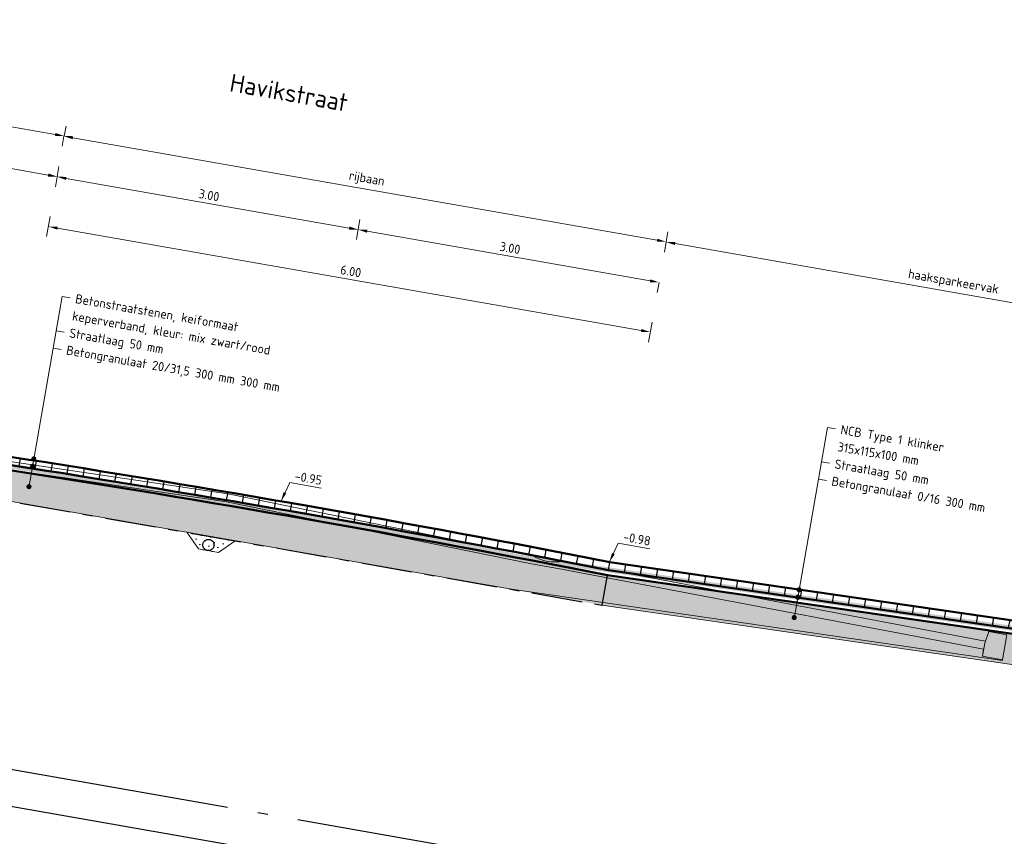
# Model space of a CAD drawing. Header units: metres. Extents: x 2514 to 227642, y 1683 to 852646.
# Tile 430 of 462: x 114392 to 114402, y 426089 to 426097. Entities that reach past the tile are written whole.
import ezdxf
from ezdxf.enums import TextEntityAlignment as Align

# ---------------------------------------------------------------- set-up
doc = ezdxf.new("R2010")
doc.units = ezdxf.units.M
for name, pattern in [('AL-NAP_LIJN', [15.25, 12, -1.5, 0.25, -1.5]), ('DASHDOT', [7.5, 5, -1.25, 0, -1.25]), ('RI-DRAINAGE', [19.2, 6, -1.8, 1.8, -1.8, 2.4, -1.8, 1.8, -1.8]), ('VH-TROTTOIRBAND_180-200', [20, 10, -2, 2, -2, 2, -2])]:
    doc.linetypes.add(name, pattern=pattern)
doc.layers.get('Defpoints').update_dxf_attribs({"color": 244, "lineweight": 35})
for name, color, linetype, lineweight in [('B-WE-GW-GROND_ZAND_DRAINEERZAND-AD-50', 7, 'Continuous', 18), ('B-WE-OG-BEBOUWING_STRAATNAAM-T35', 2, 'Continuous', 35), ('B-WE-RI-DRAINAGE-GD', 90, 'RI-DRAINAGE', 25), ('B-WE-VH-KANTOPSLUITING_TROTTOIRBAND_180 200-G', 210, 'VH-TROTTOIRBAND_180-200', 18), ('B-WE-VH-VERHARDING_BETONSTRAATSTEEN-GD', 252, 'Continuous', 25), ('B-WE-VH-VERHARDING_GEOTEXTIEL-GD', 252, 'Continuous', 25), ('N-WE-GW-GROND_GRIND-AD-50', 7, 'Continuous', 18), ('N-WE-GW-GROND_ZAND-AD-50', 7, 'Continuous', 18), ('N-WE-GW-GROND_ZAND_ONTGRAVEN-GD', 251, 'Continuous', 18), ('N-WE-VH-ELEMENTENVERHARDING-AD', 8, 'Continuous', 25), ('N-WE-VH-M', 7, 'Continuous', 18), ('N-WE-VH-NAP-T18', 1, 'Continuous', 18), ('N-WE-VH-T18', 10, 'Continuous', 18), ('N-WE-VH-VERHARDING_BETONSTRAATSTEEN-GD', 252, 'Continuous', 50), ('N-WE-VH-VERHARDING_FUNDERING-GD', 7, 'Continuous', 50), ('N-WE-VH-VERHARDING_FUNDERING-O', 7, 'Continuous', 18), ('X-XX-AL-NAP-GD', 7, 'AL-NAP_LIJN', 25), ('X-XX-AL-PROFIELBALK-G', 7, 'Continuous', 25)]:
    doc.layers.add(name, color=color, linetype=linetype, lineweight=lineweight)
doc.styles.add('NLCS-ISO-M50-T18', font='NLCS-ISO.ttf', dxfattribs={"height": 0.09})
doc.styles.add('NLCS-ISO-M50-T18_CURSIEF', font='NLCS-ISO.ttf', dxfattribs={"oblique": 15, "height": 0.09})
doc.styles.add('NLCS-ISO-M50-T35', font='NLCS-ISO.ttf', dxfattribs={"height": 0.175})
doc.dimstyles.new('NLCS-M50-T18-PIJL_L2_H1', dxfattribs={"dimscale": 0.05, "dimtxt": 2.5, "dimasz": 1.8, "dimexe": 2, "dimexo": 2, "dimgap": 0.7, "dimtad": 1, "dimzin": 0, "dimdsep": 46, "dimtxsty": 'NLCS-ISO-M50-T18', "dimcen": 0, "dimdle": 2, "dimclrd": 256, "dimclre": 256, "dimclrt": 1, "dimadec": 1, "dimazin": 0, "dimtfac": 1, "dimtdec": 3, "dimtofl": 0, "dimtmove": 0, "dimatfit": 3, "dimfxl": 2, "dimfxlon": 1, "dimtfillclr": 256, "dimtolj": 1, "dimtzin": 0, "dimlwd": -1, "dimlwe": -1, "dimarcsym": 0})
doc.dimstyles.new('NLCS-M50-T18_CURSIEF-PIJL_A_L2_H1', dxfattribs={"dimscale": 0.05, "dimtxt": 2.5, "dimasz": 1.8, "dimexe": 2, "dimexo": 2, "dimgap": 0.7, "dimtad": 1, "dimzin": 0, "dimdsep": 46, "dimtxsty": 'NLCS-ISO-M50-T18_CURSIEF', "dimcen": 2.5, "dimdle": 2, "dimclrd": 256, "dimclre": 256, "dimclrt": 10, "dimadec": 1, "dimazin": 0, "dimtfac": 1, "dimtdec": 3, "dimtofl": 0, "dimtmove": 0, "dimatfit": 3, "dimfxl": 2, "dimtfillclr": 256, "dimtolj": 1, "dimtzin": 0, "dimlwd": -1, "dimlwe": -1, "dimarcsym": 0})
pattern_1 = [(350.050047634, (31.518692, -5.529212), (0.0361795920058, 0.0253803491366), [0, -0.0625])]
pattern_2 = [(80.050047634, (32.40513, -5.6853), (-0.1563622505, 0.02743007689), [])]
pattern_3 = [(350.013562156, (0, 0), (0.23165277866, 0.16228675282), [0.025, -0.175]), (80.013562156, (0, 0), (-0.16228675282, 0.23165277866), [0.025, -0.175]), (125.013562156, (0.02462, -0.00434), (-0.196969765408, 0.03468301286), [0.03535534, -0.24748738]), (350.013562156, (0.04413, 0.10646), (0.23165277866, 0.16228675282), [0.025, -0.175]), (35.013562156, (0.05427, 0.09198), (0.03468301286, 0.196969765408), [0.01767766, -0.26516504]), (125.013562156, (0.05427, 0.09198), (-0.196969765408, 0.03468301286), [0.01767766, -0.26516504]), (350.013562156, (0.12666, 0.1427), (0.23165277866, 0.16228675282), [0.03535534, -0.16464466]), (35.013562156, (0.12666, 0.1427), (0.03468301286, 0.196969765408), [0.025, -0.25784272]), (125.013562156, (0.16148, 0.13657), (-0.196969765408, 0.03468301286), [0.025, -0.25784272]), (80.013562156, (0.14409, 0.0254), (-0.16228675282, 0.23165277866), [0.025, -0.175]), (35.013562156, (0.14409, 0.0254), (0.03468301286, 0.196969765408), [0.01767766, -0.26516504]), (125.013562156, (0.15857, 0.03554), (-0.196969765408, 0.03468301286), [0.01767766, -0.26516504]), (350.013562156, (0.0333, 0.0449), (0.23165277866, 0.16228675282), [0.0125, -0.1675]), (350.013562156, (0.1897, 0.06814), (0.23165277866, 0.16228675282), [0.0125, -0.1675]), (80.013562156, (0.13247, 0.1036), (-0.16228675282, 0.23165277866), [0.0125, -0.1675]), (125.013562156, (0.13758, -0.01153), (-0.196969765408, 0.03468301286), [0.01767766, -0.26516504]), (125.013562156, (0.07525, 0.13906), (-0.196969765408, 0.03468301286), [0.01767766, -0.26516504]), (35.013562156, (0.10371, 0.04837), (0.03468301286, 0.196969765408), [0.01767766, -0.26516504]), (80.013562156, (0.07204, 0.0127), (-0.16228675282, 0.23165277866), [0.003125, -0.196875]), (80.013562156, (0.0959, 0.09417), (-0.16228675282, 0.23165277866), [0.003125, -0.196875]), (80.013562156, (0.1942, 0.11177), (-0.16228675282, 0.23165277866), [0.003125, -0.196875]), (80.013562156, (0.17885, 0.00658), (-0.16228675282, 0.23165277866), [0.003125, -0.196875])]

# ---------------------------------------------------------------- blocks, each defined once
blk = doc.blocks.new('_Dot')
at = {"color": 0, "linetype": 'ByBlock', "lineweight": -2}
blk.add_line((-0.5, 0), (-1, 0), dxfattribs=at)
at = {"color": 0, "linetype": 'ByBlock', "const_width": 0.5}
blk.add_lwpolyline([(-0.25, 0, 1), (0.25, 0, 1)], format="xyb", close=True, dxfattribs=at)
blk = doc.blocks.new('*D1041')
at = {"layer": 'Defpoints', "color": 0, "transparency": 16777216}
for p in [(114388.1825, 426095.8831), (114392.6151, 426095.1055), (114392.6151, 426095.1055)]:
    blk.add_point(p, dxfattribs=at)
at = {"layer": 'N-WE-VH-M', "transparency": 16777216}
for p, q in [((114388.1825, 426095.8831), (114388.1998, 426095.9815)), ((114388.2712, 426095.8675), (114392.5265, 426095.121)), ((114392.6151, 426095.1055), (114392.6324, 426095.204))]:
    blk.add_line(p, q, dxfattribs=at)
for points in [[(114388.2738, 426095.8823), (114388.2686, 426095.8527), (114388.1825, 426095.8831)], [(114392.529, 426095.1358), (114392.5239, 426095.1062), (114392.6151, 426095.1055)]]:
    blk.add_solid(points, dxfattribs=at)
at = {"layer": 'N-WE-VH-M', "color": 1, "transparency": 16777216, "insert": (114390.4126, 426095.5731), "char_height": 0.09, "attachment_point": 5, "rotation": 350.05005, "style": 'NLCS-ISO-M50-T18'}
blk.add_mtext('\\A1;4.50', dxfattribs=at)
blk = doc.blocks.new('*D1042')
at = {"layer": 'Defpoints', "color": 0, "transparency": 16777216}
for p in [(114392.615, 426095.1049), (114395.5701, 426094.5854), (114395.5701, 426094.5854)]:
    blk.add_point(p, dxfattribs=at)
at = {"layer": 'N-WE-VH-M', "transparency": 16777216}
for p, q in [((114392.6148, 426095.1039), (114392.5975, 426095.0054)), ((114392.7035, 426095.0883), (114395.4815, 426094.601)), ((114395.5701, 426094.5854), (114395.5874, 426094.6839))]:
    blk.add_line(p, q, dxfattribs=at)
for points in [[(114392.7061, 426095.1031), (114392.7009, 426095.0735), (114392.6148, 426095.1039)], [(114395.4841, 426094.6158), (114395.4789, 426094.5862), (114395.5701, 426094.5854)]]:
    blk.add_solid(points, dxfattribs=at)
at = {"layer": 'N-WE-VH-M', "color": 1, "transparency": 16777216, "insert": (114394.1063, 426094.9234), "char_height": 0.09, "attachment_point": 5, "rotation": 350.05005, "style": 'NLCS-ISO-M50-T18'}
blk.add_mtext('\\A1;3.00', dxfattribs=at)
blk = doc.blocks.new('*D1043')
at = {"layer": 'Defpoints', "color": 0, "transparency": 16777216}
for p in [(114395.5916, 426094.708), (114398.5246, 426094.0671), (114398.5248, 426094.0682)]:
    blk.add_point(p, dxfattribs=at)
at = {"layer": 'N-WE-VH-M', "transparency": 16777216}
for p, q in [((114395.5744, 426094.6095), (114395.5529, 426094.4869)), ((114395.6588, 426094.5699), (114398.4359, 426094.0827)), ((114398.5246, 426094.0671), (114398.5073, 426093.9686))]:
    blk.add_line(p, q, dxfattribs=at)
for points in [[(114395.6614, 426094.5847), (114395.6562, 426094.5551), (114395.5701, 426094.5854)], [(114398.4385, 426094.0975), (114398.4333, 426094.0679), (114398.5246, 426094.0671)]]:
    blk.add_solid(points, dxfattribs=at)
at = {"layer": 'N-WE-VH-M', "color": 1, "transparency": 16777216, "insert": (114397.0612, 426094.4051), "char_height": 0.09, "attachment_point": 5, "rotation": 350.05005, "style": 'NLCS-ISO-M50-T18'}
blk.add_mtext('\\A1;3.00', dxfattribs=at)
blk = doc.blocks.new('*D1050')
at = {"layer": 'Defpoints', "color": 0, "transparency": 16777216}
for p in [(114392.4466, 426094.1464), (114398.4387, 426093.5793), (114398.3564, 426093.1097)]:
    blk.add_point(p, dxfattribs=at)
at = {"layer": 'N-WE-VH-M', "transparency": 16777216}
for p, q in [((114392.5117, 426094.5175), (114392.5463, 426094.7145)), ((114392.6176, 426094.6004), (114398.3501, 426093.5948)), ((114398.4215, 426093.4808), (114398.456, 426093.6777))]:
    blk.add_line(p, q, dxfattribs=at)
for points in [[(114392.6202, 426094.6152), (114392.615, 426094.5857), (114392.529, 426094.616)], [(114398.3527, 426093.6096), (114398.3475, 426093.58), (114398.4387, 426093.5793)]]:
    blk.add_solid(points, dxfattribs=at)
at = {"layer": 'N-WE-VH-M', "color": 1, "transparency": 16777216, "insert": (114395.4977, 426094.1764), "char_height": 0.09, "attachment_point": 5, "rotation": 350.05005, "style": 'NLCS-ISO-M50-T18'}
blk.add_mtext('\\A1;6.00', dxfattribs=at)
blk = doc.blocks.new('*D909')
at = {"layer": 'Defpoints', "color": 0, "transparency": 16777216}
for p in [(114392.6802, 426095.5037), (114398.5947, 426094.4656), (114398.5947, 426094.4656)]:
    blk.add_point(p, dxfattribs=at)
at = {"layer": 'N-WE-VH-M', "transparency": 16777216}
for p, q in [((114392.6801, 426095.5032), (114392.6628, 426095.4047)), ((114392.7687, 426095.4876), (114398.506, 426094.4811)), ((114398.5947, 426094.4656), (114398.6119, 426094.5641))]:
    blk.add_line(p, q, dxfattribs=at)
for points in [[(114392.7713, 426095.5024), (114392.7661, 426095.4728), (114392.6801, 426095.5032)], [(114398.5086, 426094.4959), (114398.5034, 426094.4664), (114398.5947, 426094.4656)]]:
    blk.add_solid(points, dxfattribs=at)
at = {"layer": 'N-WE-VH-M', "color": 1, "transparency": 16777216, "insert": (114395.6535, 426095.0765), "char_height": 0.09, "attachment_point": 5, "rotation": 350.05005, "style": 'NLCS-ISO-M50-T18'}
blk.add_mtext('\\A1;rijbaan', dxfattribs=at)
blk = doc.blocks.new('*D920')
at = {"layer": 'Defpoints', "color": 0, "transparency": 16777216}
for p in [(114388.1825, 426095.8831), (114392.685, 426095.502), (114392.6853, 426095.5037)]:
    blk.add_point(p, dxfattribs=at)
at = {"layer": 'N-WE-VH-M', "transparency": 16777216}
for p, q in [((114388.2351, 426096.1828), (114388.2697, 426096.3798)), ((114388.3411, 426096.2658), (114392.5966, 426095.5192)), ((114392.6853, 426095.5037), (114392.7026, 426095.6022))]:
    blk.add_line(p, q, dxfattribs=at)
for points in [[(114388.3436, 426096.2806), (114388.3385, 426096.251), (114388.2524, 426096.2813)], [(114392.5992, 426095.534), (114392.594, 426095.5045), (114392.6853, 426095.5037)]]:
    blk.add_solid(points, dxfattribs=at)
at = {"layer": 'N-WE-VH-M', "color": 1, "transparency": 16777216, "insert": (114390.4848, 426095.9847), "char_height": 0.09, "attachment_point": 5, "rotation": 350.05005, "style": 'NLCS-ISO-M50-T18'}
blk.add_mtext('\\A1;haaksparkeervak', dxfattribs=at)
blk = doc.blocks.new('*D923')
at = {"layer": 'Defpoints', "color": 0, "transparency": 16777216}
for p in [(114398.5947, 426094.4656), (114403.5189, 426093.5999), (114403.5192, 426093.6017)]:
    blk.add_point(p, dxfattribs=at)
at = {"layer": 'N-WE-VH-M', "transparency": 16777216}
for p, q in [((114398.5944, 426094.4638), (114398.5771, 426094.3653)), ((114398.683, 426094.4482), (114403.4303, 426093.6155)), ((114403.5189, 426093.5999), (114403.5016, 426093.5014))]:
    blk.add_line(p, q, dxfattribs=at)
for points in [[(114398.6856, 426094.463), (114398.6804, 426094.4335), (114398.5944, 426094.4638)], [(114403.4328, 426093.6302), (114403.4277, 426093.6007), (114403.5189, 426093.5999)]]:
    blk.add_solid(points, dxfattribs=at)
at = {"layer": 'N-WE-VH-M', "color": 1, "transparency": 16777216, "insert": (114401.4136, 426094.0642), "char_height": 0.09, "attachment_point": 5, "rotation": 350.05005, "style": 'NLCS-ISO-M50-T18'}
blk.add_mtext('\\A1;haaksparkeervak', dxfattribs=at)

msp = doc.modelspace()

# ---------------------------------------------------------------- hatches: boundary and pattern name
at = {"layer": 'B-WE-GW-GROND_ZAND_DRAINEERZAND-AD-50', "ltscale": 0.2}
h = msp.add_hatch(dxfattribs=at)
h.set_pattern_fill('AGW-GROND_ZAND_DRAINZAND-SO', color=256, scale=0.05, pattern_type=2)
h.set_pattern_definition([(35.05005, (114490.500244, 426203.62542), (-0.036467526, 0.05198432), [0, -0.0635])])
h.paths.add_polyline_path([(114393.8881, 426091.6147), (114394.3637, 426091.5313), (114394.1999, 426091.4164), (114394.0029, 426091.451)])
at = {"layer": 'N-WE-GW-GROND_GRIND-AD-50', "ltscale": 0.1}
h = msp.add_hatch(dxfattribs=at)
h.set_pattern_fill('AVH-FUNDERING_02-SO', color=1, scale=0.2, pattern_type=2)
h.set_pattern_definition(pattern_3)
edge = h.paths.add_edge_path()
edge.add_arc((114358.3205, 425960.5037), 148.1416, 78.890182, 81.209914)
edge.add_line((114380.9587, 426106.9054), (114380.9068, 426106.6097))
edge.add_line((114380.9068, 426106.6097), (114380.9098, 426106.6091))
edge.add_arc((99057.922, 338742.2016), 88697.9913, 80.048112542, 80.051982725, ccw=False)
edge.add_line((114386.811, 426105.5738), (114386.814, 426105.5734))
edge.add_line((114386.814, 426105.5734), (114386.8659, 426105.8691))
h = msp.add_hatch(dxfattribs=at)
h.set_pattern_fill('AVH-FUNDERING_02-SO', color=1, scale=0.2, pattern_type=2)
h.set_pattern_definition(pattern_3)
edge = h.paths.add_edge_path()
edge.add_arc((114373.8781, 425956.589), 149.309, 78.899252, 81.200843)
edge.add_line((114396.718, 426104.1407), (114396.6662, 426103.8451))
edge.add_line((114396.6662, 426103.8451), (114396.6692, 426103.8445))
edge.add_arc((106736.6406, 382421.3249), 44349.0535, 80.04617746, 80.05391781, ccw=False)
edge.add_line((114402.5704, 426102.8092), (114402.5734, 426102.8088))
edge.add_line((114402.5734, 426102.8088), (114402.6252, 426103.1045))
h = msp.add_hatch(dxfattribs=at)
h.set_pattern_fill('AGW-GROND_GRIND-SO', color=1, scale=0.05, pattern_type=2)
h.set_pattern_definition([(350.01356216, (1.0921, -0.14153), (0.57913194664, 0.40571688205), [0.025, -0.15, 0.025, -0.3]), (350.01356216, (1.34263, -0.16026), (0.57913194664, 0.40571688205), [0.025, -0.475]), (350.01356216, (1.08046, -0.06333), (0.57913194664, 0.40571688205), [0.05, -0.45]), (350.01356216, (1.23253, -0.0647), (0.57913194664, 0.40571688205), [0.025, -0.475]), (350.01356216, (1.01527, -0.0011), (0.57913194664, 0.40571688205), [0.025, -0.475]), (350.01356216, (1.2209, 0.0135), (0.57913194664, 0.40571688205), [0.05, -0.45]), (350.01356216, (1.0529, 0.06845), (0.57913194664, 0.40571688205), [0.05, -0.175, 0.025, -0.25]), (350.01356216, (1.06157, 0.1177), (0.57913194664, 0.40571688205), [0.05, -0.275, 0.05, -0.125]), (350.01356216, (1.21363, 0.1163), (0.57913194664, 0.40571688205), [0.025, -0.475]), (350.01356216, (1.22664, 0.19016), (0.57913194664, 0.40571688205), [0.025, -0.475]), (350.01356216, (0.96014, 0.26247), (0.57913194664, 0.40571688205), [0.025, -0.475]), (350.01356216, (1.0876, 0.2654), (0.57913194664, 0.40571688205), [0.025, -0.175, 0.05, -0.25]), (80.01356216, (0.95736, -0.04165), (-0.40571688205, 0.57913194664), [0.025, -0.225, 0.025, -0.225]), (80.01356216, (0.995, 0.0279), (-0.40571688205, 0.57913194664), [0.025, -0.475]), (80.01356216, (1.0673, 0.2944), (-0.40571688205, 0.57913194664), [0.025, -0.475]), (80.01356216, (1.06157, 0.1177), (-0.40571688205, 0.57913194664), [0.05, -0.45]), (80.01356216, (1.04717, -0.10824), (-0.40571688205, 0.57913194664), [0.025, -0.475]), (80.01356216, (1.14116, 0.28137), (-0.40571688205, 0.57913194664), [0.025, -0.475]), (80.01356216, (1.13977, 0.1293), (-0.40571688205, 0.57913194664), [0.025, -0.475]), (80.01356216, (1.1876, -0.03143), (-0.40571688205, 0.57913194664), [0.025, -0.475]), (80.01356216, (1.26426, 0.2597), (-0.40571688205, 0.57913194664), [0.025, -0.475]), (80.01356216, (1.2672, 0.13225), (-0.40571688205, 0.57913194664), [0.025, -0.475]), (80.01356216, (1.2745, 0.02943), (-0.40571688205, 0.57913194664), [0.05, -0.45]), (80.01356216, (1.2861, -0.04877), (-0.40571688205, 0.57913194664), [0.025, -0.475]), (80.01356216, (1.32807, 0.0454), (-0.40571688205, 0.57913194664), [0.025, -0.475]), (80.01356216, (1.305, -0.2298), (-0.40571688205, 0.57913194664), [0.025, -0.3, 0.05, -0.125]), (35.01356216, (0.93846, 0.13937), (0.08670753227, 0.49242441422), [0.03535, -0.176775, 0.03535, -0.247485, 0.03535, -0.17679678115]), (35.01356216, (1.0515, -0.0836), (0.08670753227, 0.49242441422), [0.03535, -0.247485, 0.03535, -0.0707, 0.03535, -0.28287178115]), (35.01356216, (0.9284, -0.06194), (0.0867075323, 0.49242441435), [0.035355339, -0.4596195, 0.0707105, -0.141421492]), (35.01356216, (1.09347, 0.01054), (0.0867075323, 0.49242441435), [0.035355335, -0.14142135, 0.035355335, -0.49497476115]), (35.01356216, (1.1108, 0.10902), (0.0867075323, 0.49242441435), [0.035355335, -0.67175144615]), (35.01356216, (1.19195, -0.0068), (0.0867075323, 0.49242441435), [0.035355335, -0.67175144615]), (35.01356216, (1.2991, 0.0251), (0.0867075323, 0.49242441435), [0.035355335, -0.67175144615]), (35.01356216, (1.1819, -0.2081), (0.0867075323, 0.49242441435), [0.035355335, -0.67175144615]), (125.01356216, (1.0588, -0.18643), (-0.49242441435, 0.0867075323), [0.035355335, -0.67175144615]), (125.01356216, (1.30933, -0.20517), (-0.49242441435, 0.0867075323), [0.0353553, -0.49497475, 0.0353553, -0.14142143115]), (125.01356216, (1.21363, 0.1163), (-0.49242441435, 0.0867075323), [0.035355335, -0.67175144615]), (125.01356216, (1.08758, 0.26542), (-0.49242441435, 0.0867075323), [0.035355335, -0.67175144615]), (125.01356216, (1.34263, -0.16026), (-0.49242441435, 0.0867075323), [0.035355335, -0.67175144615]), (125.01356216, (1.15, -0.10096), (-0.49242441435, 0.0867075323), [0.035355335, -0.67175144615]), (125.01356216, (1.1441, 0.15393), (-0.49242441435, 0.0867075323), [0.035355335, -0.67175144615]), (125.01356216, (1.38164, 0.06133), (-0.49242441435, 0.0867075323), [0.035355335, -0.67175144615]), (125.01356216, (1.29044, -0.02415), (-0.49242441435, 0.0867075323), [0.035355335, -0.67175144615]), (125.01356216, (1.12243, 0.03082), (-0.49242441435, 0.0867075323), [0.035355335, -0.67175144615]), (125.01356216, (1.01527, -0.00108), (-0.49242441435, 0.0867075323), [0.035355, -0.35355339, 0.035355, -0.28284339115]), (125.01356216, (1.3324, 0.07), (-0.49242441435, 0.0867075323), [0.0353553, -0.0707106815, 0.0353553, -0.5656855]), (16.578613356, (1.21085, -0.18783), (0.49242441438, -0.0867075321), [0.0559, -0.2795, 0.0559, -0.7267339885]), (16.578613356, (1.35563, -0.0864), (0.49242441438, -0.0867075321), [0.0559, -0.5031, 0.0559, -0.503133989]), (16.578613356, (1.36725, -0.1646), (0.49242441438, -0.0867075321), [0.055901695, -1.06213229]), (16.578613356, (0.99932, 0.0525), (0.49242441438, -0.0867075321), [0.055901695, -1.06213229]), (16.578613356, (1.07024, 0.16693), (0.49242441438, -0.0867075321), [0.055901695, -1.06213229]), (16.578613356, (0.98492, -0.17343), (0.49242441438, -0.0867075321), [0.055901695, -1.06213229]), (53.448510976, (1.19335, 0.14526), (0.08670753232, 0.49242441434), [0.055901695, -1.06213229]), (53.448510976, (1.1167, -0.14586), (0.08670753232, 0.49242441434), [0.055901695, -1.06213229]), (53.448510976, (1.32234, -0.1313), (0.08670753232, 0.49242441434), [0.055901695, -1.06213229]), (53.448510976, (0.96742, 0.15965), (0.08670753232, 0.49242441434), [0.055901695, -1.06213229]), (143.448510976, (1.23253, -0.06472), (-0.49242441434, 0.08670753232), [0.055901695, -1.06213229]), (143.448510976, (1.09208, -0.14153), (-0.49242441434, 0.08670753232), [0.055901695, -1.06213229]), (143.448510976, (0.9617, -0.01703), (-0.49242441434, 0.08670753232), [0.055901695, -1.06213229])])
h.paths.add_polyline_path([(114398.0188, 426091.1943), (114397.967, 426090.8986), (114403.5726, 426090.0871), (114403.3606, 426090.3893), (114403.1143, 426090.4325), (114402.9666, 426090.4584), (114402.9699, 426090.4775)])
edge = h.paths.add_edge_path()
edge.add_line((114392.0582, 426091.9353), (114392.1101, 426092.231))
edge.add_line((114392.1101, 426092.231), (114389.2208, 426092.8376))
edge.add_line((114389.2208, 426092.8376), (114389.1636, 426092.513))
edge.add_arc((114405.108, 426164.8577), 74.0809, 257.571034, 259.854091)
h = msp.add_hatch(dxfattribs=at)
h.set_pattern_fill('AVH-FUNDERING_02-SO', color=1, scale=0.2, pattern_type=2)
h.set_pattern_definition([(350.013562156, (0.88644, -0.15609), (0.23165277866, 0.16228675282), [0.025, -0.175]), (80.013562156, (0.88644, -0.15609), (-0.16228675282, 0.23165277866), [0.025, -0.175]), (125.013562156, (0.91106, -0.16042), (-0.196969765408, 0.03468301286), [0.03535534, -0.24748738]), (350.013562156, (0.93057, -0.04963), (0.23165277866, 0.16228675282), [0.025, -0.175]), (35.013562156, (0.94071, -0.0641), (0.03468301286, 0.196969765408), [0.01767766, -0.26516504]), (125.013562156, (0.94071, -0.0641), (-0.196969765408, 0.03468301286), [0.01767766, -0.26516504]), (350.013562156, (1.0131, -0.0134), (0.23165277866, 0.16228675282), [0.03535534, -0.16464466]), (35.013562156, (1.0131, -0.01339), (0.03468301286, 0.196969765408), [0.025, -0.25784272]), (125.013562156, (1.04792, -0.01952), (-0.196969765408, 0.03468301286), [0.025, -0.25784272]), (80.013562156, (1.03053, -0.13069), (-0.16228675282, 0.23165277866), [0.025, -0.175]), (35.013562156, (1.03053, -0.13069), (0.03468301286, 0.196969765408), [0.01767766, -0.26516504]), (125.013562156, (1.045, -0.12055), (-0.196969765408, 0.03468301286), [0.01767766, -0.26516504]), (350.013562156, (0.91973, -0.11118), (0.23165277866, 0.16228675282), [0.0125, -0.1675]), (350.013562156, (1.07613, -0.08795), (0.23165277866, 0.16228675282), [0.0125, -0.1675]), (80.013562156, (1.01891, -0.05249), (-0.16228675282, 0.23165277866), [0.0125, -0.1675]), (125.013562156, (1.02402, -0.16762), (-0.196969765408, 0.03468301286), [0.01767766, -0.26516504]), (125.013562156, (0.96169, -0.01703), (-0.196969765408, 0.03468301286), [0.01767766, -0.26516504]), (35.013562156, (0.99015, -0.10771), (0.03468301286, 0.196969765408), [0.01767766, -0.26516504]), (80.013562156, (0.95848, -0.14339), (-0.16228675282, 0.23165277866), [0.003125, -0.196875]), (80.013562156, (0.98235, -0.06192), (-0.16228675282, 0.23165277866), [0.003125, -0.196875]), (80.013562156, (1.08064, -0.04432), (-0.16228675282, 0.23165277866), [0.003125, -0.196875]), (80.013562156, (1.06529, -0.1495), (-0.16228675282, 0.23165277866), [0.003125, -0.196875])])
edge = h.paths.add_edge_path()
edge.add_line((114397.9634, 426090.8991), (114397.967, 426090.8986))
edge.add_line((114397.967, 426090.8986), (114398.0188, 426091.1943))
edge.add_arc((114369.2254, 425944.4414), 149.5509, 78.899366, 81.19785)
edge.add_line((114392.1101, 426092.231), (114392.0582, 426091.9353))
edge.add_line((114392.0582, 426091.9353), (114392.0612, 426091.9347))
edge.add_line((114392.0612, 426091.9347), (114397.9634, 426090.8991))
at = {"layer": 'N-WE-GW-GROND_ZAND-AD-50', "ltscale": 0.2}
h = msp.add_hatch(dxfattribs=at)
h.set_pattern_fill('AGW-GROND_ZAND_CUNETZAND-SO', color=1, scale=0.05, pattern_type=2)
h.set_pattern_definition(pattern_1)
edge = h.paths.add_edge_path()
edge.add_line((114391.2318, 426092.4364), (114391.2231, 426092.3871))
edge.add_line((114391.2231, 426092.3871), (114391.2236, 426092.387))
edge.add_arc((114368.3389, 425944.5974), 149.5509, 78.899366, 81.19785, ccw=False)
edge.add_line((114397.1324, 426091.3503), (114397.1329, 426091.3503))
edge.add_line((114397.1329, 426091.3503), (114397.1415, 426091.3995))
edge.add_arc((114368.3006, 425944.3792), 149.8224, 78.901258, 81.195959)
h = msp.add_hatch(dxfattribs=at)
h.set_pattern_fill('AGW-GROND_ZAND_CUNETZAND-SO', color=1, scale=0.05, pattern_type=2)
h.set_pattern_definition(pattern_1)
h.paths.add_polyline_path([(114397.1415, 426091.3995), (114397.1329, 426091.3503), (114402.0835, 426090.6335), (114402.0922, 426090.6834)])
at = {"layer": 'N-WE-VH-ELEMENTENVERHARDING-AD'}
h = msp.add_hatch(dxfattribs=at)
h.set_pattern_fill('ANSI31', color=1, scale=0.05, angle=45)
h.set_pattern_definition(pattern_2)
edge = h.paths.add_edge_path()
edge.add_line((114392.132, 426092.3591), (114392.1182, 426092.2803))
edge.add_arc((114369.1871, 425944.2232), 149.8224, 78.901258, 81.195959, ccw=False)
edge.add_line((114398.028, 426091.2435), (114398.0418, 426091.3224))
edge.add_arc((114369.1713, 425944.1116), 150.0151, 78.90417, 81.195925)
h = msp.add_hatch(dxfattribs=at)
h.set_pattern_fill('ANSI31', color=1, scale=0.05, angle=45)
h.set_pattern_definition(pattern_2)
h.paths.add_polyline_path([(114398.0418, 426091.3224), (114398.028, 426091.2435), (114402.9787, 426090.5273), (114402.9925, 426090.6062)])

# ---------------------------------------------------------------- linework, layer by layer
at = {"layer": 'B-WE-RI-DRAINAGE-GD', "ltscale": 0.2}
msp.add_circle((114394.1001, 426091.4898), 0.055, dxfattribs=at)
at = {"layer": 'B-WE-VH-KANTOPSLUITING_TROTTOIRBAND_180 200-G', "color": 251, "lineweight": 5, "flags": 128}
msp.add_lwpolyline([(114401.722, 426090.525), (114401.6996, 426090.397), (114401.8965, 426090.3624), (114401.9397, 426090.6087), (114401.7625, 426090.6398)], close=True, dxfattribs=at)
at = {"layer": 'B-WE-VH-VERHARDING_BETONSTRAATSTEEN-GD', "color": 251, "lineweight": 5, "ltscale": 0.2, "flags": 128}
msp.add_lwpolyline([(114401.7255, 426090.5448), (114397.5817, 426091.3326, -0.2), (114397.2862, 426091.3844), (114394.2905, 426091.9912), (114391.2671, 426092.4403, -0.2), (114390.9717, 426092.4922), (114386.8397, 426093.349)], format="xyb", dxfattribs=at)
msp.add_lwpolyline([(114386.8235, 426093.2707), (114390.9566, 426092.4136), (114391.2544, 426092.3614), (114394.2767, 426091.9124), (114397.2713, 426091.3058), (114397.5673, 426091.2539), (114401.7105, 426090.4662)], dxfattribs=at)
at = {"layer": 'B-WE-VH-VERHARDING_GEOTEXTIEL-GD', "color": 3, "linetype": 'DASHDOT', "ltscale": 0.1, "flags": 128}
msp.add_lwpolyline([(114397.9637, 426090.8991), (114397.9672, 426090.8986), (114398.0191, 426091.1942, 0.010029), (114392.1103, 426092.2309), (114392.0585, 426091.9353), (114392.0614, 426091.9346)], format="xyb", close=True, dxfattribs=at)
at = {"layer": 'N-WE-GW-GROND_ZAND_ONTGRAVEN-GD', "ltscale": 0.2, "flags": 128}
for points in [[(114397.077, 426091.0552), (114401.8957, 426090.3576), (114401.8965, 426090.3624), (114401.6996, 426090.397), (114401.7117, 426090.4659), (114397.5673, 426091.2539), (114397.2713, 426091.3058), (114394.2767, 426091.9124), (114391.2544, 426092.3614), (114390.9566, 426092.4136), (114389.2099, 426092.7758)], [(114391.1747, 426092.0908), (114397.077, 426091.0552)]]:
    msp.add_lwpolyline(points, dxfattribs=at)
msp.add_lwpolyline([(114393.8881, 426091.6147), (114394.3637, 426091.5313), (114394.1999, 426091.4164), (114394.0029, 426091.451)], close=True, dxfattribs=at)
at = {"layer": 'N-WE-VH-M'}
for p, q in [((114392.336, 426092.0501), (114392.6654, 426093.9277)), ((114392.6654, 426093.9277), (114392.7425, 426093.9141)), ((114392.6063, 426093.5908), (114392.6834, 426093.5773)), ((114392.5768, 426093.4224), (114392.6539, 426093.4088)), ((114399.85, 426090.765), (114400.1794, 426092.6425)), ((114400.1794, 426092.6425), (114400.2565, 426092.629)), ((114400.1203, 426092.3057), (114400.1974, 426092.2921)), ((114400.0907, 426092.1372), (114400.1678, 426092.1237))]:
    msp.add_line(p, q, dxfattribs=at)
at = {"layer": 'N-WE-VH-VERHARDING_BETONSTRAATSTEEN-GD', "color": 1, "ltscale": 0.2, "flags": 128}
for points in [[(114387.7256, 426093.2844), (114392.132, 426092.3591, -0.01), (114398.0418, 426091.3224), (114402.9925, 426090.6062)], [(114402.9787, 426090.5273), (114398.028, 426091.2435, 0.010013), (114392.1182, 426092.2803), (114387.7118, 426093.2055)]]:
    msp.add_lwpolyline(points, format="xyb", dxfattribs=at)
at = {"layer": 'N-WE-VH-VERHARDING_FUNDERING-GD', "color": 1, "ltscale": 0.2, "flags": 128}
msp.add_lwpolyline([(114402.9699, 426090.4775), (114398.0188, 426091.1943, 0.010029), (114392.1101, 426092.231), (114387.7032, 426093.1563)], format="xyb", dxfattribs=at)
at = {"layer": 'N-WE-VH-VERHARDING_FUNDERING-O', "color": 1, "lineweight": 5, "ltscale": 0.2, "flags": 128}
msp.add_lwpolyline([(114397.9637, 426090.8991), (114403.5729, 426090.087), (114403.3608, 426090.3893), (114402.9669, 426090.4584), (114402.9702, 426090.4774), (114398.0191, 426091.1942, 0.010029), (114392.1103, 426092.2309), (114390.1024, 426092.6525)], format="xyb", dxfattribs=at)
at = {"layer": 'X-XX-AL-NAP-GD', "ltscale": 0.2, "flags": 128}
msp.add_lwpolyline([(114349.1773, 426096.8289), (114410.2477, 426086.1156)], dxfattribs=at)
at = {"layer": 'X-XX-AL-PROFIELBALK-G', "ltscale": 0.05}
msp.add_line((114349.1159, 426096.4785), (114410.8032, 426085.6569), dxfattribs=at)

# ---------------------------------------------------------------- block references
at = {"layer": 'N-WE-VH-M', "xscale": 0.04999999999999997, "yscale": 0.04999999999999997, "zscale": 0.04999999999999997, "rotation": 260.0500476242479}
for p in [(114392.386, 426092.3349), (114392.3732, 426092.2618), (114392.3382, 426092.0624), (114399.8999, 426091.0498), (114399.8871, 426090.9766), (114399.8522, 426090.7773)]:
    msp.add_blockref('_Dot', p, dxfattribs=at)

# ---------------------------------------------------------------- texts
at = {"layer": 'B-WE-OG-BEBOUWING_STRAATNAAM-T35', "style": 'NLCS-ISO-M50-T35'}
msp.add_text('Havikstraat', height=0.175, rotation=350, dxfattribs=at).set_placement((114394.8902, 426095.9296), align=Align.MIDDLE)
at = {"layer": 'N-WE-VH-NAP-T18', "style": 'NLCS-ISO-M50-T18'}
for s, p in [('-0.95', (114394.9416, 426092.1249)), ('-0.98', (114398.1666, 426091.5285))]:
    msp.add_text(s, height=0.09, rotation=350.05005, dxfattribs=at).set_placement(p)
at = {"layer": 'N-WE-VH-T18', "style": 'NLCS-ISO-M50-T18'}
for s, p in [('Betonstraatstenen, keiformaat', (114392.7874, 426093.8653)), ('keperverband, kleur: mix zwart/rood', (114392.7578, 426093.6969)), ('Straatlaag 50 mm', (114392.7283, 426093.5285)), ('Betongranulaat 20/31,5 300 mm 300 mm', (114392.6987, 426093.36)), ('NCB Type 1 klinker', (114400.3013, 426092.5802)), ('315x115x100 mm', (114400.2718, 426092.4118)), ('Straatlaag 50 mm', (114400.2422, 426092.2433)), ('Betongranulaat 0/16 300 mm', (114400.2127, 426092.0749))]:
    msp.add_text(s, height=0.09, rotation=350.05005, dxfattribs=at).set_placement(p)

# ---------------------------------------------------------------- dimensions: what is measured, and where the dimension line sits
at = {"layer": 'N-WE-VH-M'}
for base, p1, p2, picture, middle in [((114392.6853, 426095.5037), (114388.1825, 426095.8831), (114392.685, 426095.502), '*D920', (114390.4686, 426095.8926)), ((114403.5189, 426093.5999), (114398.5947, 426094.4656), (114403.5192, 426093.6017), '*D923', (114401.3974, 426093.9721))]:
    dim = msp.add_linear_dim(base=base, p1=p1, p2=p2, angle=350.05005, text='haaksparkeervak', dimstyle='NLCS-M50-T18-PIJL_L2_H1', dxfattribs=at)
    dim.commit()
    dim.dimension.update_dxf_attribs({"geometry": picture, "text_midpoint": middle, "dimtype": 160})
for base, p1, p2, picture, middle in [((114392.6151, 426095.1055), (114388.1825, 426095.8831), (114392.6151, 426095.1055), '*D1041', (114390.4126, 426095.5731)), ((114398.4387, 426093.5793), (114392.4466, 426094.1464), (114398.3564, 426093.1097), '*D1050', (114395.4977, 426094.1764))]:
    dim = msp.add_linear_dim(base=base, p1=p1, p2=p2, angle=350.05005, dimstyle='NLCS-M50-T18-PIJL_L2_H1', override={"dimclrt": 1}, dxfattribs=at)
    dim.commit()
    dim.dimension.update_dxf_attribs({"geometry": picture, "text_midpoint": middle})
dim = msp.add_linear_dim(base=(114398.5947, 426094.4656), p1=(114392.6802, 426095.5037), p2=(114398.5947, 426094.4656), angle=350.05005, text='rijbaan', dimstyle='NLCS-M50-T18-PIJL_L2_H1', override={"dimclrt": 1}, dxfattribs=at)
dim.commit()
dim.dimension.update_dxf_attribs({"geometry": '*D909', "text_midpoint": (114395.6535, 426095.0765)})
for base, p1, p2, picture, middle in [((114395.5701, 426094.5854), (114392.615, 426095.1049), (114395.5701, 426094.5854), '*D1042', (114394.1063, 426094.9234)), ((114398.5246, 426094.0671), (114395.5916, 426094.708), (114398.5248, 426094.0682), '*D1043', (114397.0612, 426094.4051))]:
    dim = msp.add_linear_dim(base=base, p1=p1, p2=p2, angle=350.05005, dimstyle='NLCS-M50-T18-PIJL_L2_H1', dxfattribs=at)
    dim.commit()
    dim.dimension.update_dxf_attribs({"geometry": picture, "text_midpoint": middle})

# ---------------------------------------------------------------- leaders
for points in [[(114394.8128, 426091.9197), (114394.898, 426092.1028), (114395.2079, 426092.0484)], [(114398.0379, 426091.3233), (114398.1231, 426091.5064), (114398.433, 426091.452)]]:
    msp.add_leader(points, dimstyle='NLCS-M50-T18_CURSIEF-PIJL_A_L2_H1', override={"dimgap": 0.7, "dimtad": 0}, dxfattribs=at)

doc.saveas('drawing.dxf')
